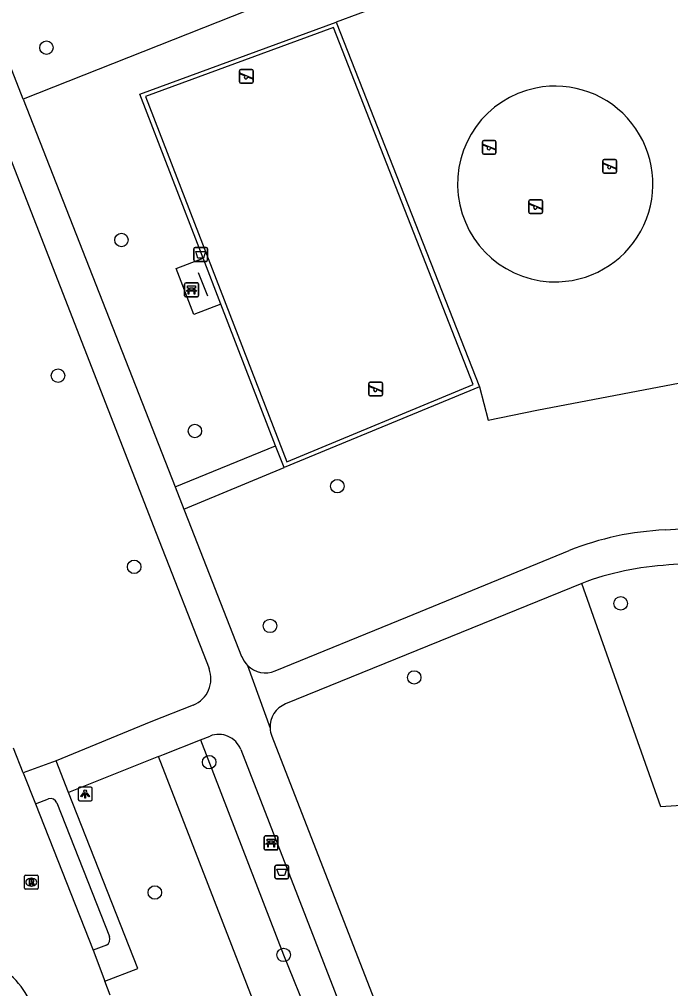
# Model space of a CAD drawing. Extents: x 159689 to 160786, y 387323 to 388339.
# Drawn here: x 160151.9 to 160199.1, y 387907.8 to 387978.1 of the extents above; entities that cross this region are included whole.
import ezdxf

# ---------------------------------------------------------------- set-up
doc = ezdxf.new("R2010")
doc.units = 0
for name, color, linetype in [('IMGEO_Afvalbak', 7, 'Continuous'), ('IMGEO_Bank', 7, 'Continuous'), ('IMGEO_Boom', 7, 'Continuous'), ('IMGEO_Groenvoorziening', 7, 'Continuous'), ('IMGEO_Hek', 7, 'Continuous'), ('IMGEO_Lichtpunt', 7, 'Continuous'), ('IMGEO_Rijbaan_lokaal_open', 7, 'Continuous'), ('IMGEO_Rioolput', 7, 'Continuous'), ('IMGEO_Speelvoorziening', 7, 'Continuous'), ('IMGEO_Terreindeel_gesloten', 7, 'Continuous'), ('IMGEO_Voetpad_halfverhard', 7, 'Continuous'), ('IMGEO_Voetpad_open', 7, 'Continuous')]:
    doc.layers.add(name, color=color, linetype=linetype)

msp = doc.modelspace()

# ---------------------------------------------------------------- linework, layer by layer
at = {"layer": 'IMGEO_Afvalbak'}
for p, q in [((160164.527, 387960.683), (160164.527, 387961.483)), ((160164.527, 387961.483), (160164.527, 387960.683)), ((160164.627, 387961.583), (160165.417, 387961.583)), ((160165.417, 387961.583), (160164.627, 387961.583)), ((160165.517, 387961.483), (160165.517, 387960.683)), ((160165.517, 387960.683), (160165.517, 387961.483)), ((160165.417, 387960.583), (160164.627, 387960.583)), ((160164.627, 387960.583), (160165.417, 387960.583)), ((160170.416, 387915.876), (160170.416, 387916.676)), ((160170.416, 387916.676), (160170.416, 387915.876)), ((160170.516, 387916.776), (160171.306, 387916.776)), ((160171.306, 387916.776), (160170.516, 387916.776)), ((160171.406, 387916.676), (160171.406, 387915.876)), ((160171.406, 387915.876), (160171.406, 387916.676)), ((160171.306, 387915.776), (160170.516, 387915.776)), ((160170.516, 387915.776), (160171.306, 387915.776))]:
    msp.add_line(p, q, dxfattribs=at)
for points in [[(160164.67, 387961.297), (160165.374, 387961.297), (160165.225, 387960.827), (160164.819, 387960.827), (160164.67, 387961.297)], [(160170.559, 387916.49), (160171.263, 387916.49), (160171.114, 387916.02), (160170.708, 387916.02), (160170.559, 387916.49)]]:
    msp.add_lwpolyline(points, dxfattribs=at)
for centre, start, end in [((160164.627, 387961.483), 90, 180), ((160164.627, 387961.483), 90, 180), ((160165.417, 387961.483), 0, 90), ((160165.417, 387961.483), 360, 90), ((160164.627, 387960.683), 180, 270), ((160164.627, 387960.683), 180, 270), ((160165.417, 387960.683), 270, 0), ((160165.417, 387960.683), 270, 0), ((160170.516, 387916.676), 90, 180), ((160170.516, 387916.676), 90, 180), ((160171.306, 387916.676), 0, 90), ((160171.306, 387916.676), 360, 90), ((160170.516, 387915.876), 180, 270), ((160170.516, 387915.876), 180, 270), ((160171.306, 387915.876), 270, 0), ((160171.306, 387915.876), 270, 0)]:
    msp.add_arc(centre, 0.1, start, end, dxfattribs=at)
at = {"layer": 'IMGEO_Bank'}
for p, q in [((160163.862, 387958.094), (160163.862, 387958.935)), ((160163.862, 387958.935), (160163.862, 387958.094)), ((160163.937, 387959.019), (160164.778, 387959.019)), ((160164.778, 387959.019), (160163.937, 387959.019)), ((160164.862, 387958.944), (160164.862, 387958.103)), ((160164.862, 387958.103), (160164.862, 387958.944)), ((160164.787, 387958.019), (160163.946, 387958.019)), ((160163.946, 387958.019), (160164.787, 387958.019)), ((160164.559, 387958.417), (160164.166, 387958.417)), ((160164.171, 387958.525), (160164.171, 387958.631)), ((160164.215, 387958.631), (160164.215, 387958.525)), ((160164.503, 387958.637), (160164.221, 387958.637)), ((160164.221, 387958.519), (160164.503, 387958.519)), ((160164.509, 387958.525), (160164.509, 387958.631)), ((160164.553, 387958.631), (160164.553, 387958.525)), ((160169.634, 387917.969), (160169.634, 387918.81)), ((160169.634, 387918.81), (160169.634, 387917.969)), ((160169.709, 387918.894), (160170.55, 387918.894)), ((160170.55, 387918.894), (160169.709, 387918.894)), ((160170.634, 387918.819), (160170.634, 387917.978)), ((160170.634, 387917.978), (160170.634, 387918.819)), ((160170.559, 387917.894), (160169.718, 387917.894)), ((160169.718, 387917.894), (160170.559, 387917.894)), ((160170.331, 387918.292), (160169.938, 387918.292)), ((160169.943, 387918.4), (160169.943, 387918.506)), ((160169.987, 387918.506), (160169.987, 387918.4)), ((160170.275, 387918.512), (160169.993, 387918.512)), ((160169.993, 387918.394), (160170.275, 387918.394)), ((160170.281, 387918.4), (160170.281, 387918.506)), ((160170.325, 387918.506), (160170.325, 387918.4))]:
    msp.add_line(p, q, dxfattribs=at)
for points in [[(160164.165, 387958.637), (160164.079, 387958.637), (160164.079, 387958.798), (160164.642, 387958.798), (160164.642, 387958.637), (160164.559, 387958.637)], [(160164.109, 387958.417), (160163.967, 387958.417), (160164.079, 387958.519), (160164.165, 387958.519)], [(160164.159, 387958.41), (160164.159, 387958.203), (160164.116, 387958.203), (160164.116, 387958.41)], [(160164.559, 387958.519), (160164.642, 387958.519), (160164.754, 387958.417), (160164.615, 387958.417)], [(160164.609, 387958.41), (160164.609, 387958.203), (160164.565, 387958.203), (160164.565, 387958.41)], [(160169.937, 387918.512), (160169.851, 387918.512), (160169.851, 387918.673), (160170.414, 387918.673), (160170.414, 387918.512), (160170.331, 387918.512)], [(160169.881, 387918.292), (160169.739, 387918.292), (160169.851, 387918.394), (160169.937, 387918.394)], [(160169.931, 387918.285), (160169.931, 387918.078), (160169.888, 387918.078), (160169.888, 387918.285)], [(160170.331, 387918.394), (160170.414, 387918.394), (160170.526, 387918.292), (160170.387, 387918.292)], [(160170.381, 387918.285), (160170.381, 387918.078), (160170.337, 387918.078), (160170.337, 387918.285)]]:
    msp.add_lwpolyline(points, dxfattribs=at)
for centre, radius, start, end in [((160163.94, 387958.941), 0.0779, 92.4484, 184.28452), ((160163.94, 387958.941), 0.0779, 92.4484, 184.28452), ((160164.784, 387958.941), 0.0779, 2.4484, 94.28452), ((160164.784, 387958.941), 0.0779, 2.4484, 94.28452), ((160163.94, 387958.097), 0.0779, 182.4484, 274.28452), ((160163.94, 387958.097), 0.0779, 182.4484, 274.28452), ((160164.109, 387958.41), 0.00671, 2.89567, 87.10433), ((160164.166, 387958.41), 0.00671, 92.89567, 177.10433), ((160164.164, 387958.63), 0.00671, 2.89567, 87.10433), ((160164.164, 387958.526), 0.00671, 272.89567, 357.10433), ((160164.221, 387958.63), 0.00671, 92.89567, 177.10433), ((160164.221, 387958.526), 0.00671, 182.89567, 267.10433), ((160164.503, 387958.63), 0.00671, 2.89567, 87.10433), ((160164.503, 387958.526), 0.00671, 272.89567, 357.10433), ((160164.56, 387958.63), 0.00671, 92.89567, 177.10433), ((160164.56, 387958.526), 0.00671, 182.89567, 267.10433), ((160164.558, 387958.41), 0.00671, 2.89567, 87.10433), ((160164.615, 387958.41), 0.00671, 92.89567, 177.10433), ((160164.784, 387958.097), 0.0779, 272.4484, 4.28452), ((160164.784, 387958.097), 0.0779, 272.4484, 4.28452), ((160169.712, 387918.816), 0.0779, 92.4484, 184.28452), ((160169.712, 387918.816), 0.0779, 92.4484, 184.28452), ((160170.556, 387918.816), 0.0779, 2.4484, 94.28452), ((160170.556, 387918.816), 0.0779, 2.4484, 94.28452), ((160169.712, 387917.972), 0.0779, 182.4484, 274.28452), ((160169.712, 387917.972), 0.0779, 182.4484, 274.28452), ((160169.881, 387918.285), 0.00671, 2.89567, 87.10433), ((160169.938, 387918.285), 0.00671, 92.89567, 177.10433), ((160169.936, 387918.505), 0.00671, 2.89567, 87.10433), ((160169.936, 387918.401), 0.00671, 272.89567, 357.10433), ((160169.993, 387918.505), 0.00671, 92.89567, 177.10433), ((160169.993, 387918.401), 0.00671, 182.89567, 267.10433), ((160170.275, 387918.505), 0.00671, 2.89567, 87.10433), ((160170.275, 387918.401), 0.00671, 272.89567, 357.10433), ((160170.332, 387918.505), 0.00671, 92.89567, 177.10433), ((160170.332, 387918.401), 0.00671, 182.89567, 267.10433), ((160170.33, 387918.285), 0.00671, 2.89567, 87.10433), ((160170.387, 387918.285), 0.00671, 92.89567, 177.10433), ((160170.556, 387917.972), 0.0779, 272.4484, 4.28452), ((160170.556, 387917.972), 0.0779, 272.4484, 4.28452)]:
    msp.add_arc(centre, radius, start, end, dxfattribs=at)
at = {"layer": 'IMGEO_Boom'}
for centre in [(160153.837, 387976.086), (160159.278, 387962.136), (160154.68, 387952.292), (160164.606, 387948.275), (160174.937, 387944.272), (160160.198, 387938.419), (160195.499, 387935.77), (160170.06, 387934.135), (160180.518, 387930.399), (160165.64, 387924.253), (160161.701, 387914.792), (160171.044, 387910.266)]:
    msp.add_circle(centre, 0.489, dxfattribs=at)
at = {"layer": 'IMGEO_Groenvoorziening'}
for points in [[(160177.161, 387982.262), (160152.156, 387972.348)], [(160177.161, 387982.262), (160177.993, 387979.097), (160174.859, 387977.947)], [(160165.207, 387960.806), (160160.604, 387972.714), (160174.859, 387977.947)], [(160174.859, 387977.947), (160185.254, 387951.472)], [(160170.464, 387947.204), (160166.49, 387957.475)], [(160185.254, 387951.472), (160185.887, 387949.063), (160189.401, 387949.797), (160207.556, 387953.24)], [(160185.254, 387951.472), (160171.077, 387945.62)], [(160221.967, 387922.53), (160198.415, 387921.014), (160192.67, 387937.221)], [(160165.016, 387925.868), (160171.044, 387910.266), (160176.625, 387896.482), (160181.748, 387882.357), (160184.355, 387875.641), (160189.451, 387877.619)], [(160187.833, 387858.03), (160187.32, 387859.333), (160161.958, 387924.652)]]:
    msp.add_lwpolyline(points, dxfattribs=at)
for centre, radius, start, end in [((160190.765, 387966.198), 7.104, 101.59533, 271.87258), ((160190.735, 387966.195), 7.101, 272.11763, 101.35028)]:
    msp.add_arc(centre, radius, start, end, dxfattribs=at)
at = {"layer": 'IMGEO_Hek'}
for points in [[(160160.604, 387972.714), (160174.859, 387977.947), (160185.254, 387951.472), (160185.887, 387949.063), (160189.401, 387949.797), (160207.556, 387953.24)], [(160165.549, 387958.057), (160164.876, 387959.758)]]:
    msp.add_lwpolyline(points, dxfattribs=at)
at = {"layer": 'IMGEO_Lichtpunt'}
for p, q in [((160156.15, 387922.352), (160156.15, 387921.545)), ((160156.15, 387922.352), (160156.15, 387921.545)), ((160157.052, 387922.447), (160156.244, 387922.447)), ((160157.052, 387922.447), (160156.244, 387922.447)), ((160157.146, 387921.545), (160157.146, 387922.352)), ((160157.146, 387921.545), (160157.146, 387922.352)), ((160156.244, 387921.451), (160157.052, 387921.451)), ((160156.244, 387921.451), (160157.052, 387921.451))]:
    msp.add_line(p, q, dxfattribs=at)
for points in [[(160156.524, 387922.016), (160156.563, 387921.988), (160156.375, 387921.726), (160156.337, 387921.753), (160156.524, 387922.016)], [(160156.626, 387921.968), (160156.673, 387921.968), (160156.673, 387921.646), (160156.626, 387921.646), (160156.626, 387921.968)], [(160156.736, 387921.988), (160156.774, 387922.015), (160156.961, 387921.753), (160156.922, 387921.725), (160156.736, 387921.988)]]:
    msp.add_lwpolyline(points, dxfattribs=at)
msp.add_circle((160156.649, 387922.15), 0.0994, dxfattribs=at)
for centre, start, end in [((160156.244, 387922.352), 90, 180), ((160156.244, 387922.352), 90, 180), ((160157.052, 387922.352), 0, 90), ((160157.052, 387922.352), 0, 90), ((160156.244, 387921.545), 180, 270), ((160156.244, 387921.545), 180, 270), ((160157.052, 387921.545), 270, 0), ((160157.052, 387921.545), 270, 360)]:
    msp.add_arc(centre, 0.0946, start, end, dxfattribs=at)
at = {"layer": 'IMGEO_Rijbaan_lokaal_open'}
for points in [[(160152.156, 387923.465), (160151.456, 387925.265)], [(160152.156, 387923.465), (160153.052, 387921.218)], [(160153.052, 387921.218), (160157.219, 387910.606)], [(160157.219, 387910.606), (160158.08, 387908.368)], [(160158.448, 387907.349), (160158.08, 387908.368)]]:
    msp.add_lwpolyline(points, dxfattribs=at)
msp.add_arc((160147.594, 387904.599), 5.552, 17.74334, 108.43231, dxfattribs=at)
at = {"layer": 'IMGEO_Rioolput'}
for p, q in [((160152.236, 387915.119), (160152.236, 387915.971)), ((160152.311, 387916.045), (160153.163, 387916.045)), ((160152.724, 387915.825), (160152.749, 387915.825)), ((160153.237, 387915.971), (160153.237, 387915.119)), ((160152.747, 387915.265), (160152.722, 387915.265)), ((160153.163, 387915.045), (160152.311, 387915.045))]:
    msp.add_line(p, q, dxfattribs=at)
for points in [[(160152.236, 387915.119), (160152.236, 387915.971)], [(160152.311, 387916.045), (160153.163, 387916.045)], [(160153.237, 387915.971), (160153.237, 387915.119)], [(160152.825, 387915.743), (160152.573, 387915.745), (160152.573, 387915.345)], [(160152.573, 387915.345), (160152.697, 387915.345), (160152.697, 387915.507), (160152.708, 387915.507)], [(160152.751, 387915.664), (160152.697, 387915.664), (160152.697, 387915.583)], [(160152.697, 387915.583), (160152.749, 387915.583)], [(160152.755, 387915.478), (160152.826, 387915.345), (160152.966, 387915.345), (160152.901, 387915.471)], [(160153.163, 387915.045), (160152.311, 387915.045)]]:
    msp.add_lwpolyline(points, dxfattribs=at)
for centre, radius, start, end in [((160152.313, 387915.969), 0.0765, 91.55205, 178.44795), ((160152.313, 387915.969), 0.0765, 91.55205, 178.44795), ((160153.161, 387915.969), 0.0765, 1.55205, 88.44795), ((160153.161, 387915.969), 0.0765, 1.55205, 88.44795), ((160152.313, 387915.121), 0.0765, 181.55205, 268.44795), ((160152.313, 387915.121), 0.0765, 181.55205, 268.44795), ((160152.707, 387915.454), 0.0533, 26.02933, 88.69889), ((160152.733, 387915.772), 0.19, 274.7715, 282.96867), ((160152.757, 387915.568), 0.0964, 77.00612, 93.18647), ((160152.771, 387915.625), 0.0378, 276.66336, 79.67722), ((160152.824, 387915.633), 0.109, 350.36119, 89.41601), ((160152.822, 387915.633), 0.112, 277.58423, 350.98172), ((160152.806, 387915.418), 0.108, 29.51342, 73.79051), ((160153.161, 387915.121), 0.0765, 271.55205, 358.44795), ((160153.161, 387915.121), 0.0765, 271.55205, 358.44795)]:
    msp.add_arc(centre, radius, start, end, dxfattribs=at)
for centre, major_axis, ratio, start_param, end_param in [((160152.723, 387915.545), (-0.387, 0.002), 0.722429, 4.712389, 7.853982), ((160152.748, 387915.545), (-0.39, 0.002), 0.717154, 1.570796, 4.712389)]:
    msp.add_ellipse(centre, major_axis=major_axis, ratio=ratio, start_param=start_param, end_param=end_param, dxfattribs=at)
at = {"layer": 'IMGEO_Speelvoorziening'}
for p, q in [((160167.839, 387973.608), (160167.839, 387974.408)), ((160167.839, 387974.408), (160167.839, 387973.608)), ((160168.222, 387974.036), (160167.883, 387974.173)), ((160167.908, 387974.233), (160168.784, 387973.88)), ((160167.939, 387974.508), (160168.729, 387974.508)), ((160168.729, 387974.508), (160167.939, 387974.508)), ((160168.829, 387974.408), (160168.829, 387973.608)), ((160168.829, 387973.608), (160168.829, 387974.408)), ((160168.729, 387973.508), (160167.939, 387973.508)), ((160167.939, 387973.508), (160168.729, 387973.508)), ((160168.76, 387973.82), (160168.42, 387973.957)), ((160185.459, 387968.46), (160185.459, 387969.26)), ((160185.459, 387969.26), (160185.459, 387968.46)), ((160185.559, 387969.36), (160186.349, 387969.36)), ((160186.349, 387969.36), (160185.559, 387969.36)), ((160186.449, 387969.26), (160186.449, 387968.46)), ((160186.449, 387968.46), (160186.449, 387969.26)), ((160185.842, 387968.888), (160185.503, 387969.025)), ((160185.528, 387969.085), (160186.404, 387968.732)), ((160186.38, 387968.672), (160186.04, 387968.809)), ((160186.349, 387968.36), (160185.559, 387968.36)), ((160185.559, 387968.36), (160186.349, 387968.36)), ((160194.201, 387967.083), (160194.201, 387967.883)), ((160194.201, 387967.883), (160194.201, 387967.083)), ((160194.301, 387967.983), (160195.091, 387967.983)), ((160195.091, 387967.983), (160194.301, 387967.983)), ((160195.191, 387967.883), (160195.191, 387967.083)), ((160195.191, 387967.083), (160195.191, 387967.883)), ((160194.584, 387967.511), (160194.245, 387967.648)), ((160194.27, 387967.708), (160195.146, 387967.355)), ((160195.122, 387967.295), (160194.782, 387967.432)), ((160195.091, 387966.983), (160194.301, 387966.983)), ((160194.301, 387966.983), (160195.091, 387966.983)), ((160188.932, 387965.054), (160189.722, 387965.054)), ((160189.722, 387965.054), (160188.932, 387965.054)), ((160188.832, 387964.154), (160188.832, 387964.954)), ((160188.832, 387964.954), (160188.832, 387964.154)), ((160189.215, 387964.582), (160188.876, 387964.719)), ((160188.901, 387964.779), (160189.777, 387964.426)), ((160189.753, 387964.366), (160189.413, 387964.503)), ((160189.822, 387964.954), (160189.822, 387964.154)), ((160189.822, 387964.154), (160189.822, 387964.954)), ((160189.722, 387964.054), (160188.932, 387964.054)), ((160188.932, 387964.054), (160189.722, 387964.054)), ((160177.222, 387950.926), (160177.222, 387951.726)), ((160177.222, 387951.726), (160177.222, 387950.926)), ((160177.322, 387951.826), (160178.112, 387951.826)), ((160178.112, 387951.826), (160177.322, 387951.826)), ((160178.212, 387951.726), (160178.212, 387950.926)), ((160178.212, 387950.926), (160178.212, 387951.726)), ((160177.605, 387951.354), (160177.266, 387951.491)), ((160177.291, 387951.551), (160178.167, 387951.198)), ((160178.143, 387951.138), (160177.803, 387951.275)), ((160178.112, 387950.826), (160177.322, 387950.826)), ((160177.322, 387950.826), (160178.112, 387950.826))]:
    msp.add_line(p, q, dxfattribs=at)
for centre, radius, start, end in [((160167.939, 387974.408), 0.1, 90, 180), ((160167.939, 387974.408), 0.1, 90, 180), ((160167.896, 387974.203), 0.0327, 68.07798, 248.07798), ((160168.729, 387974.408), 0.1, 0, 90), ((160168.729, 387974.408), 0.1, 360, 90), ((160167.939, 387973.608), 0.1, 180, 270), ((160167.939, 387973.608), 0.1, 180, 270), ((160168.301, 387973.946), 0.12, 130.99278, 5.16318), ((160168.729, 387973.608), 0.1, 270, 0), ((160168.729, 387973.608), 0.1, 270, 0), ((160168.772, 387973.85), 0.0327, 248.07798, 68.07798), ((160185.559, 387969.26), 0.1, 90, 180), ((160185.559, 387969.26), 0.1, 90, 180), ((160186.349, 387969.26), 0.1, 0, 90), ((160186.349, 387969.26), 0.1, 360, 90), ((160185.516, 387969.055), 0.0327, 68.07798, 248.07798), ((160185.921, 387968.798), 0.12, 130.99278, 5.16318), ((160186.392, 387968.702), 0.0327, 248.07798, 68.07798), ((160185.559, 387968.46), 0.1, 180, 270), ((160185.559, 387968.46), 0.1, 180, 270), ((160186.349, 387968.46), 0.1, 270, 0), ((160186.349, 387968.46), 0.1, 270, 0), ((160194.301, 387967.883), 0.1, 90, 180), ((160194.301, 387967.883), 0.1, 90, 180), ((160195.091, 387967.883), 0.1, 0, 90), ((160195.091, 387967.883), 0.1, 360, 90), ((160194.301, 387967.083), 0.1, 180, 270), ((160194.301, 387967.083), 0.1, 180, 270), ((160194.258, 387967.678), 0.0327, 68.07798, 248.07798), ((160194.663, 387967.421), 0.12, 130.99278, 5.16318), ((160195.091, 387967.083), 0.1, 270, 0), ((160195.091, 387967.083), 0.1, 270, 0), ((160195.134, 387967.325), 0.0327, 248.07798, 68.07798), ((160188.932, 387964.954), 0.1, 90, 180), ((160188.932, 387964.954), 0.1, 90, 180), ((160189.722, 387964.954), 0.1, 0, 90), ((160189.722, 387964.954), 0.1, 360, 90), ((160188.889, 387964.749), 0.0327, 68.07798, 248.07798), ((160189.294, 387964.492), 0.12, 130.99278, 5.16318), ((160189.765, 387964.396), 0.0327, 248.07798, 68.07798), ((160188.932, 387964.154), 0.1, 180, 270), ((160188.932, 387964.154), 0.1, 180, 270), ((160189.722, 387964.154), 0.1, 270, 0), ((160189.722, 387964.154), 0.1, 270, 0), ((160177.322, 387951.726), 0.1, 90, 180), ((160177.322, 387951.726), 0.1, 90, 180), ((160178.112, 387951.726), 0.1, 0, 90), ((160178.112, 387951.726), 0.1, 360, 90), ((160177.322, 387950.926), 0.1, 180, 270), ((160177.322, 387950.926), 0.1, 180, 270), ((160177.279, 387951.521), 0.0327, 68.07798, 248.07798), ((160177.684, 387951.264), 0.12, 130.99278, 5.16318), ((160178.112, 387950.926), 0.1, 270, 0), ((160178.112, 387950.926), 0.1, 270, 0), ((160178.155, 387951.168), 0.0327, 248.07798, 68.07798)]:
    msp.add_arc(centre, radius, start, end, dxfattribs=at)
at = {"layer": 'IMGEO_Terreindeel_gesloten'}
msp.add_lwpolyline([(160161.022, 387972.549), (160171.284, 387946.038), (160184.793, 387951.652), (160174.659, 387977.556), (160161.022, 387972.549)], dxfattribs=at)
at = {"layer": 'IMGEO_Voetpad_halfverhard'}
for points in [[(160146.101, 387981.164), (160161.804, 387940.861), (160165.633, 387931.034)], [(160152.156, 387972.348), (160149.641, 387978.766)], [(160152.156, 387972.348), (160163.17, 387944.237)], [(160163.813, 387942.595), (160164.121, 387941.81), (160167.999, 387931.913)], [(160164.49, 387928.393), (160161.401, 387927.165), (160154.538, 387924.338)], [(160161.958, 387924.652), (160162.326, 387924.798), (160165.016, 387925.868)], [(160165.016, 387925.868), (160165.706, 387926.143)], [(160170.184, 387926.148), (160181.642, 387896.652), (160188.081, 387880.462)], [(160167.932, 387925.178), (160185.48, 387879.997)], [(160161.958, 387924.652), (160155.436, 387922.055)]]:
    msp.add_lwpolyline(points, dxfattribs=at)
for centre, radius, start, end in [((160169.732, 387932.59), 1.86, 201.34399, 225.3797), ((160163.722, 387930.293), 2.049, 291.99928, 21.1957), ((160171.877, 387926.806), 1.816, 182.9707, 201.24657), ((160166.339, 387924.553), 1.711, 21.41658, 111.7087)]:
    msp.add_arc(centre, radius, start, end, dxfattribs=at)
at = {"layer": 'IMGEO_Voetpad_open'}
for points in [[(160166.49, 387957.475), (160164.54, 387956.724), (160163.257, 387960.055), (160165.207, 387960.806)], [(160166.49, 387957.475), (160165.207, 387960.806)], [(160163.17, 387944.237), (160170.464, 387947.204)], [(160171.077, 387945.62), (160170.464, 387947.204)], [(160163.813, 387942.595), (160171.077, 387945.62)], [(160163.17, 387944.237), (160163.813, 387942.595)], [(160198.713, 387941.098), (160206.269, 387941.601)], [(160220.879, 387940.086), (160198.981, 387938.557)], [(160170.434, 387930.866), (160180.021, 387934.796), (160191.768, 387939.611)], [(160192.67, 387937.221), (160171.184, 387928.476)], [(160168.425, 387931.266), (160170.063, 387926.712)], [(160154.538, 387924.338), (160152.156, 387923.465)], [(160155.436, 387922.055), (160154.538, 387924.338)], [(160153.052, 387921.218), (160153.993, 387921.599)], [(160158.08, 387908.368), (160160.461, 387909.279), (160155.436, 387922.055)], [(160154.593, 387921.303), (160158.404, 387911.614)], [(160158.192, 387910.964), (160157.219, 387910.606)]]:
    msp.add_lwpolyline(points, dxfattribs=at)
for centre, radius, start, end in [((160199.685, 387919.597), 21.523, 92.58839, 111.58197), ((160200.137, 387917.523), 21.065, 93.14514, 110.76026), ((160169.733, 387932.589), 1.86, 225.33193, 292.14694), ((160171.865, 387926.805), 1.804, 112.17377, 182.95533), ((160154.115, 387921.09), 0.524, 24.04824, 103.43444), ((160157.913, 387911.415), 0.53, 301.78957, 22.08256)]:
    msp.add_arc(centre, radius, start, end, dxfattribs=at)

doc.saveas('drawing.dxf')
